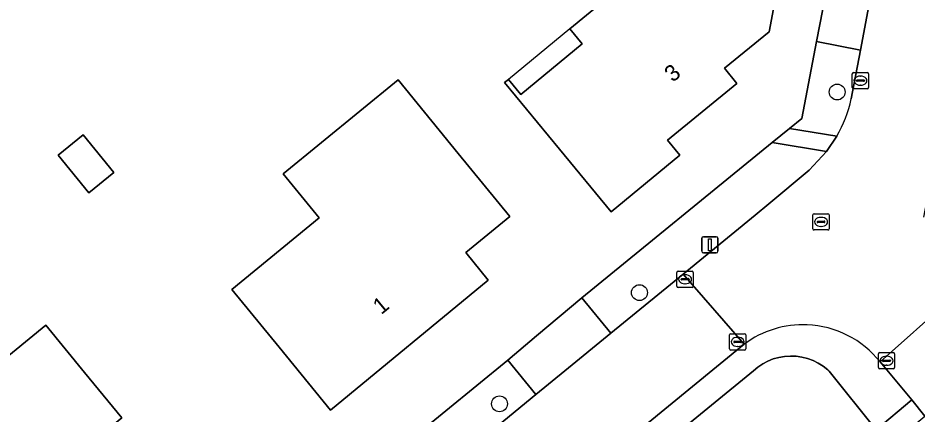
# Model space of a CAD drawing. Extents: x 157320 to 158835, y 386650 to 388491.
# Drawn here: x 157995.9 to 158051.2, y 387325.7 to 387350.1 of the extents above; entities that cross this region are included whole.
import ezdxf

# ---------------------------------------------------------------- set-up
doc = ezdxf.new("R2010")
doc.units = 0
for name, color, linetype in [('IMGEO_Boom', 7, 'Continuous'), ('IMGEO_Erf', 7, 'Continuous'), ('IMGEO_Groenvoorziening', 7, 'Continuous'), ('IMGEO_Kolk', 7, 'Continuous'), ('IMGEO_Lichtmast', 7, 'Continuous'), ('IMGEO_Pand', 7, 'Continuous'), ('IMGEO_Pand_nummerreeks', 7, 'Continuous'), ('IMGEO_Pand_overbouw', 7, 'Continuous'), ('IMGEO_Rijbaan_lokaal_gesloten', 7, 'Continuous'), ('IMGEO_Rioolput', 7, 'Continuous'), ('IMGEO_Voetpad_open', 7, 'Continuous')]:
    doc.layers.add(name, color=color, linetype=linetype)

msp = doc.modelspace()

# ---------------------------------------------------------------- linework, layer by layer
at = {"layer": 'IMGEO_Boom'}
for centre in [(158046.329, 387345.573), (158034.159, 387333.222), (158025.546, 387326.376)]:
    msp.add_circle(centre, 0.489, dxfattribs=at)
at = {"layer": 'IMGEO_Erf'}
for points in [[(158035.406, 387357.249), (158038.452, 387356.67), (158043.364, 387355.737), (158042.138, 387349.285), (158039.392, 387347.034), (158040.151, 387346.108), (158035.891, 387342.616), (158036.649, 387341.692), (158032.416, 387338.204), (158029.235, 387342.062), (158025.861, 387346.156), (158026.093, 387346.347), (158026.856, 387345.421), (158030.637, 387348.537), (158029.874, 387349.463), (158034.658, 387353.407)], [(158019.303, 387346.326), (158023.008, 387341.787), (158026.17, 387337.914), (158023.48, 387335.698), (158024.843, 387333.985), (158015.139, 387325.99), (158011.973, 387329.86), (158009.057, 387333.423), (158014.441, 387337.828), (158012.226, 387340.535)], [(157999.906, 387342.939), (158001.798, 387340.61), (158000.265, 387339.365), (157998.374, 387341.694)], [(157997.61, 387331.215), (158000, 387328.308), (158002.296, 387325.515), (158000, 387323.627), (157997.807, 387321.824), (158000, 387319.157), (158004.288, 387313.941), (158000.729, 387311.02), (158000.161, 387311.713), (158000, 387311.581), (157994.446, 387307.032), (157990.701, 387311.593), (157990.008, 387311.025), (157988.234, 387313.201), (157989.171, 387313.973), (157987.777, 387315.659), (157990.221, 387317.668), (157991.788, 387318.957), (157988.138, 387323.453)]]:
    msp.add_lwpolyline(points, close=True, dxfattribs=at)
for points in [[(157994.856, 387303.485), (158000, 387307.71), (158016.507, 387321.27), (158026.049, 387329.072), (158027.83, 387330.571), (158030.611, 387332.911), (158042.339, 387342.461), (158043.388, 387343.32), (158044.148, 387343.943), (158045.063, 387348.68), (158046.229, 387354.685)], [(158052.305, 387320.486), (158049.484, 387323.747), (158048.737, 387324.774), (158045.842, 387328.381), (158045.752, 387328.463), (158045.471, 387328.685), (158045.169, 387328.877), (158044.848, 387329.035), (158044.512, 387329.16), (158044.166, 387329.248), (158043.811, 387329.3), (158043.454, 387329.315), (158043.097, 387329.292), (158042.744, 387329.232), (158042.399, 387329.135), (158042.066, 387329.003), (158041.749, 387328.837), (158041.453, 387328.639), (158041.176, 387328.41), (158022.182, 387312.874), (158019.75, 387310.945), (158000.279, 387295.233)]]:
    msp.add_lwpolyline(points, dxfattribs=at)
at = {"layer": 'IMGEO_Groenvoorziening'}
for points in [[(158047.203, 387345.156), (158047.769, 387348.156), (158045.063, 387348.68), (158044.148, 387343.943), (158043.388, 387343.32), (158046.302, 387342.853)], [(158040.613, 387330.049), (158018.784, 387312.16), (158000, 387296.73), (157999.045, 387295.945)], [(158019.75, 387310.945), (158022.182, 387312.874), (158041.176, 387328.41), (158041.453, 387328.639), (158041.749, 387328.837), (158042.066, 387329.003), (158042.399, 387329.135), (158042.744, 387329.232), (158043.097, 387329.292), (158043.454, 387329.315), (158043.811, 387329.3), (158044.166, 387329.248), (158044.512, 387329.16), (158044.848, 387329.035), (158045.169, 387328.877), (158045.471, 387328.685), (158045.752, 387328.463), (158045.842, 387328.381), (158048.737, 387324.774), (158050.92, 387326.612), (158048.972, 387328.966)]]:
    msp.add_lwpolyline(points, dxfattribs=at)
for points in [[(158041.289, 387337.993), (158042.122, 387338.693), (158044.616, 387340.766), (158045.681, 387341.918), (158042.339, 387342.461), (158030.611, 387332.911), (158032.403, 387330.716), (158036.846, 387334.355)], [(158026.049, 387329.072), (158016.507, 387321.27), (158018.276, 387319.134), (158027.79, 387326.953)]]:
    msp.add_lwpolyline(points, close=True, dxfattribs=at)
for centre, radius, start, end in [((158039.043, 387347.021), 8.371, 330.1385, 347.1278), ((158044.23, 387325.178), 6.067, 87.6031, 126.6003), ((158044.23, 387325.173), 6.072, 38.655, 87.6038)]:
    msp.add_arc(centre, radius, start, end, dxfattribs=at)
at = {"layer": 'IMGEO_Kolk'}
for p, q in [((158047.264, 387345.85), (158047.264, 387346.702)), ((158047.339, 387346.776), (158048.191, 387346.776)), ((158047.752, 387346.556), (158047.777, 387346.556)), ((158048.265, 387346.702), (158048.265, 387345.85)), ((158047.523, 387346.27), (158047.523, 387346.282)), ((158047.961, 387346.233), (158047.563, 387346.233)), ((158047.566, 387346.319), (158047.964, 387346.319)), ((158047.775, 387345.996), (158047.75, 387345.996)), ((158048.007, 387346.282), (158048.007, 387346.27)), ((158048.191, 387345.776), (158047.339, 387345.776)), ((158036.468, 387333.618), (158036.468, 387334.47)), ((158036.543, 387334.544), (158037.395, 387334.544)), ((158036.956, 387334.324), (158036.981, 387334.324)), ((158037.469, 387334.47), (158037.469, 387333.618)), ((158036.727, 387334.038), (158036.727, 387334.05)), ((158037.165, 387334.001), (158036.767, 387334.001)), ((158036.77, 387334.087), (158037.168, 387334.087)), ((158036.979, 387333.764), (158036.954, 387333.764)), ((158037.211, 387334.05), (158037.211, 387334.038)), ((158037.395, 387333.544), (158036.543, 387333.544)), ((158039.706, 387329.762), (158039.706, 387330.614)), ((158039.781, 387330.688), (158040.633, 387330.688)), ((158040.194, 387330.468), (158040.219, 387330.468)), ((158040.707, 387330.614), (158040.707, 387329.762)), ((158039.965, 387330.182), (158039.965, 387330.194)), ((158040.403, 387330.145), (158040.005, 387330.145)), ((158040.008, 387330.231), (158040.406, 387330.231)), ((158040.217, 387329.908), (158040.192, 387329.908)), ((158040.449, 387330.194), (158040.449, 387330.182)), ((158040.633, 387329.688), (158039.781, 387329.688)), ((158048.869, 387328.601), (158048.869, 387329.453)), ((158048.944, 387329.527), (158049.796, 387329.527)), ((158049.357, 387329.307), (158049.382, 387329.307)), ((158049.87, 387329.453), (158049.87, 387328.601)), ((158049.128, 387329.021), (158049.128, 387329.033)), ((158049.566, 387328.984), (158049.168, 387328.984)), ((158049.171, 387329.07), (158049.569, 387329.07)), ((158049.38, 387328.747), (158049.355, 387328.747)), ((158049.612, 387329.033), (158049.612, 387329.021)), ((158049.796, 387328.527), (158048.944, 387328.527))]:
    msp.add_line(p, q, dxfattribs=at)
for points in [[(158047.264, 387345.85), (158047.264, 387346.702)], [(158047.339, 387346.776), (158048.191, 387346.776)], [(158048.265, 387346.702), (158048.265, 387345.85)], [(158048.191, 387345.776), (158047.339, 387345.776)], [(158036.468, 387333.618), (158036.468, 387334.47)], [(158036.543, 387334.544), (158037.395, 387334.544)], [(158037.469, 387334.47), (158037.469, 387333.618)], [(158037.395, 387333.544), (158036.543, 387333.544)], [(158039.706, 387329.762), (158039.706, 387330.614)], [(158039.781, 387330.688), (158040.633, 387330.688)], [(158040.707, 387330.614), (158040.707, 387329.762)], [(158040.633, 387329.688), (158039.781, 387329.688)], [(158048.869, 387328.601), (158048.869, 387329.453)], [(158048.944, 387329.527), (158049.796, 387329.527)], [(158049.87, 387329.453), (158049.87, 387328.601)], [(158049.796, 387328.527), (158048.944, 387328.527)]]:
    msp.add_lwpolyline(points, dxfattribs=at)
for centre, radius, start, end in [((158047.341, 387346.7), 0.0765, 91.552, 178.448), ((158047.341, 387346.7), 0.0765, 91.552, 178.448), ((158048.189, 387346.7), 0.0765, 1.552, 88.448), ((158048.189, 387346.7), 0.0765, 1.552, 88.448), ((158047.341, 387345.852), 0.0765, 181.552, 268.448), ((158047.341, 387345.852), 0.0765, 181.552, 268.448), ((158047.563, 387346.279), 0.0403, 85.8775, 175.7526), ((158047.56, 387346.269), 0.0366, 178.938, 274.7102), ((158047.964, 387346.276), 0.043, 264.8664, 352.4533), ((158047.968, 387346.281), 0.0386, 1.7309, 96.639), ((158048.189, 387345.852), 0.0765, 271.552, 358.448), ((158048.189, 387345.852), 0.0765, 271.552, 358.448), ((158036.545, 387334.468), 0.0765, 91.552, 178.448), ((158036.545, 387334.468), 0.0765, 91.552, 178.448), ((158037.393, 387334.468), 0.0765, 1.552, 88.448), ((158037.393, 387334.468), 0.0765, 1.552, 88.448), ((158036.767, 387334.047), 0.0403, 85.8775, 175.7526), ((158036.764, 387334.037), 0.0366, 178.938, 274.7102), ((158037.168, 387334.044), 0.043, 264.8664, 352.4533), ((158037.172, 387334.049), 0.0386, 1.7309, 96.639), ((158036.545, 387333.62), 0.0765, 181.552, 268.448), ((158036.545, 387333.62), 0.0765, 181.552, 268.448), ((158037.393, 387333.62), 0.0765, 271.552, 358.448), ((158037.393, 387333.62), 0.0765, 271.552, 358.448), ((158039.783, 387330.612), 0.0765, 91.552, 178.448), ((158039.783, 387330.612), 0.0765, 91.552, 178.448), ((158040.631, 387330.612), 0.0765, 1.552, 88.448), ((158040.631, 387330.612), 0.0765, 1.552, 88.448), ((158039.783, 387329.764), 0.0765, 181.552, 268.448), ((158039.783, 387329.764), 0.0765, 181.552, 268.448), ((158040.005, 387330.191), 0.0403, 85.8775, 175.7526), ((158040.002, 387330.181), 0.0366, 178.938, 274.7102), ((158040.406, 387330.188), 0.043, 264.8664, 352.4533), ((158040.41, 387330.193), 0.0386, 1.7309, 96.639), ((158040.631, 387329.764), 0.0765, 271.552, 358.448), ((158040.631, 387329.764), 0.0765, 271.552, 358.448), ((158048.946, 387329.451), 0.0765, 91.552, 178.448), ((158048.946, 387329.451), 0.0765, 91.552, 178.448), ((158049.794, 387329.451), 0.0765, 1.552, 88.448), ((158049.794, 387329.451), 0.0765, 1.552, 88.448), ((158049.168, 387329.03), 0.0403, 85.8775, 175.7526), ((158049.165, 387329.02), 0.0366, 178.938, 274.7102), ((158049.569, 387329.027), 0.043, 264.8664, 352.4533), ((158049.573, 387329.032), 0.0386, 1.7309, 96.639), ((158048.946, 387328.603), 0.0765, 181.552, 268.448), ((158048.946, 387328.603), 0.0765, 181.552, 268.448), ((158049.794, 387328.603), 0.0765, 271.552, 358.448), ((158049.794, 387328.603), 0.0765, 271.552, 358.448)]:
    msp.add_arc(centre, radius, start, end, dxfattribs=at)
for centre, major_axis, ratio, start_param, end_param in [((158047.751, 387346.276), (-0.387, 0.002), 0.722429, 4.712389, 7.853982), ((158047.776, 387346.276), (-0.39, 0.002), 0.717154, 1.570796, 4.712389), ((158036.955, 387334.044), (-0.387, 0.002), 0.722429, 4.712389, 7.853982), ((158036.98, 387334.044), (-0.39, 0.002), 0.717154, 1.570796, 4.712389), ((158040.193, 387330.188), (-0.387, 0.002), 0.722429, 4.712389, 7.853982), ((158040.218, 387330.188), (-0.39, 0.002), 0.717154, 1.570796, 4.712389), ((158049.356, 387329.027), (-0.387, 0.002), 0.722429, 4.712389, 7.853982), ((158049.381, 387329.027), (-0.39, 0.002), 0.717154, 1.570796, 4.712389)]:
    msp.add_ellipse(centre, major_axis=major_axis, ratio=ratio, start_param=start_param, end_param=end_param, dxfattribs=at)
at = {"layer": 'IMGEO_Lichtmast'}
for p, q in [((158037.998, 387335.765), (158037.998, 387336.565)), ((158037.998, 387336.565), (158037.998, 387335.765)), ((158038.098, 387336.665), (158038.888, 387336.665)), ((158038.888, 387336.665), (158038.098, 387336.665)), ((158038.988, 387336.565), (158038.988, 387335.765)), ((158038.988, 387335.765), (158038.988, 387336.565)), ((158038.888, 387335.665), (158038.098, 387335.665)), ((158038.098, 387335.665), (158038.888, 387335.665))]:
    msp.add_line(p, q, dxfattribs=at)
msp.add_lwpolyline([(158038.418, 387336.54), (158038.568, 387336.54), (158038.568, 387335.79), (158038.418, 387335.79), (158038.418, 387336.54)], dxfattribs=at)
for centre, start, end in [((158038.098, 387336.565), 90, 180), ((158038.098, 387336.565), 90, 180), ((158038.888, 387336.565), 0, 90), ((158038.888, 387336.565), 360, 90), ((158038.098, 387335.765), 180, 270), ((158038.098, 387335.765), 180, 270), ((158038.888, 387335.765), 270, 0), ((158038.888, 387335.765), 270, 0)]:
    msp.add_arc(centre, 0.1, start, end, dxfattribs=at)
at = {"layer": 'IMGEO_Pand'}
for points in [[(158042.138, 387349.285), (158043.364, 387355.737), (158038.452, 387356.67), (158035.406, 387357.249), (158034.658, 387353.407), (158029.874, 387349.463), (158030.637, 387348.537), (158026.856, 387345.421), (158026.093, 387346.347), (158025.861, 387346.156), (158029.235, 387342.062), (158032.416, 387338.204), (158036.649, 387341.692), (158035.891, 387342.616), (158040.151, 387346.108), (158039.392, 387347.034)], [(158023.008, 387341.787), (158019.303, 387346.326), (158012.226, 387340.535), (158014.441, 387337.828), (158009.057, 387333.423), (158011.973, 387329.86), (158015.139, 387325.99), (158024.843, 387333.985), (158023.48, 387335.698), (158026.17, 387337.914)], [(157999.906, 387342.939), (157998.374, 387341.694), (158000.265, 387339.365), (158001.798, 387340.61)], [(157990.221, 387317.668), (157987.777, 387315.659), (157989.171, 387313.973), (157988.234, 387313.201), (157990.008, 387311.025), (157990.701, 387311.593), (157994.446, 387307.032), (158000, 387311.581), (158000.161, 387311.713), (158000.729, 387311.02), (158004.288, 387313.941), (158000, 387319.157), (157997.807, 387321.824), (158000, 387323.627), (158002.296, 387325.515), (158000, 387328.308), (157997.61, 387331.215), (157988.138, 387323.453), (157991.788, 387318.957)]]:
    msp.add_lwpolyline(points, close=True, dxfattribs=at)
at = {"layer": 'IMGEO_Pand_overbouw'}
msp.add_lwpolyline([(158026.093, 387346.347), (158026.856, 387345.421), (158030.637, 387348.537), (158029.874, 387349.463)], close=True, dxfattribs=at)
at = {"layer": 'IMGEO_Rijbaan_lokaal_gesloten'}
for points in [[(158051.658, 387337.867), (158053.073, 387345.276), (158053.388, 387347.062), (158055.272, 387356.77), (158056.457, 387363.487), (158057.775, 387370.496), (158052.168, 387371.55), (158051.747, 387369.402), (158048.893, 387354.189), (158047.769, 387348.156), (158047.203, 387345.156)], [(158046.302, 387342.853), (158045.681, 387341.918), (158044.616, 387340.766), (158042.122, 387338.693), (158041.289, 387337.993), (158036.846, 387334.355), (158040.613, 387330.049)], [(158040.613, 387330.049), (158036.846, 387334.355), (158032.403, 387330.716), (158029.562, 387328.409), (158027.79, 387326.953), (158018.276, 387319.134), (158000, 387304.114), (157996.119, 387300.924)], [(158048.972, 387328.966), (158053.267, 387332.775), (158053.072, 387333.013), (158052.367, 387333.974)], [(158090.944, 387286.777), (158089.403, 387288.641), (158078.668, 387301.8), (158053.267, 387332.775), (158048.972, 387328.966), (158050.92, 387326.612), (158051.738, 387325.606), (158054.492, 387322.256), (158056.501, 387319.782), (158058.318, 387317.587), (158061.176, 387314.091), (158070.293, 387302.96), (158074.186, 387298.198), (158082.418, 387288.153), (158086.121, 387283.63), (158086.881, 387282.697)], [(157999.045, 387295.945), (158000, 387296.73), (158018.784, 387312.16), (158040.613, 387330.049)]]:
    msp.add_lwpolyline(points, dxfattribs=at)
for centre, radius, start, end in [((158039.043, 387347.021), 8.371, 330.1385, 347.1278), ((158044.23, 387325.178), 6.067, 87.6031, 126.6003), ((158044.23, 387325.173), 6.072, 38.655, 87.6038)]:
    msp.add_arc(centre, radius, start, end, dxfattribs=at)
at = {"layer": 'IMGEO_Rioolput'}
for p, q in [((158044.914, 387338.078), (158045.766, 387338.078)), ((158044.839, 387337.152), (158044.839, 387338.004)), ((158045.098, 387337.572), (158045.098, 387337.584)), ((158045.536, 387337.535), (158045.138, 387337.535)), ((158045.141, 387337.621), (158045.539, 387337.621)), ((158045.327, 387337.858), (158045.352, 387337.858)), ((158045.582, 387337.584), (158045.582, 387337.572)), ((158045.84, 387338.004), (158045.84, 387337.152)), ((158045.766, 387337.078), (158044.914, 387337.078)), ((158045.35, 387337.298), (158045.325, 387337.298))]:
    msp.add_line(p, q, dxfattribs=at)
for points in [[(158044.914, 387338.078), (158045.766, 387338.078)], [(158044.839, 387337.152), (158044.839, 387338.004)], [(158045.84, 387338.004), (158045.84, 387337.152)], [(158045.766, 387337.078), (158044.914, 387337.078)]]:
    msp.add_lwpolyline(points, dxfattribs=at)
for centre, radius, start, end in [((158044.916, 387338.002), 0.0765, 91.552, 178.448), ((158044.916, 387338.002), 0.0765, 91.552, 178.448), ((158045.764, 387338.002), 0.0765, 1.552, 88.448), ((158045.764, 387338.002), 0.0765, 1.552, 88.448), ((158045.138, 387337.581), 0.0403, 85.8775, 175.7526), ((158045.135, 387337.571), 0.0366, 178.938, 274.7102), ((158045.539, 387337.578), 0.043, 264.8664, 352.4533), ((158045.543, 387337.583), 0.0386, 1.7309, 96.639), ((158044.916, 387337.154), 0.0765, 181.552, 268.448), ((158044.916, 387337.154), 0.0765, 181.552, 268.448), ((158045.764, 387337.154), 0.0765, 271.552, 358.448), ((158045.764, 387337.154), 0.0765, 271.552, 358.448)]:
    msp.add_arc(centre, radius, start, end, dxfattribs=at)
for centre, major_axis, ratio, start_param, end_param in [((158045.326, 387337.578), (-0.387, 0.002), 0.722429, 4.712389, 7.853982), ((158045.351, 387337.578), (-0.39, 0.002), 0.717154, 1.570796, 4.712389)]:
    msp.add_ellipse(centre, major_axis=major_axis, ratio=ratio, start_param=start_param, end_param=end_param, dxfattribs=at)
at = {"layer": 'IMGEO_Voetpad_open'}
for points in [[(158045.063, 387348.68), (158047.769, 387348.156), (158048.893, 387354.189), (158046.229, 387354.685)], [(158042.339, 387342.461), (158045.681, 387341.918), (158046.302, 387342.853), (158043.388, 387343.32)], [(158027.83, 387330.571), (158026.049, 387329.072), (158027.79, 387326.953), (158029.562, 387328.409), (158032.403, 387330.716), (158030.611, 387332.911)], [(158049.484, 387323.747), (158051.738, 387325.606), (158050.92, 387326.612), (158048.737, 387324.774)]]:
    msp.add_lwpolyline(points, close=True, dxfattribs=at)

# ---------------------------------------------------------------- texts
at = {"layer": 'IMGEO_Pand_nummerreeks'}
for s, rotation, p in [('3', 39.3393, (158036.21, 387346.137)), ('1', 39.4847, (158018.264, 387331.83))]:
    msp.add_text(s, height=1, rotation=rotation, dxfattribs=at).set_placement(p)

doc.saveas('drawing.dxf')
